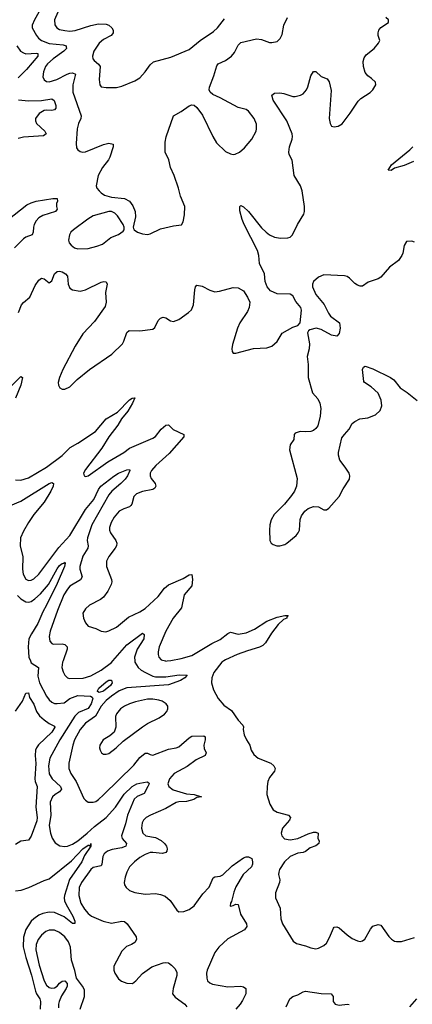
# Model space of a CAD drawing. Header units: inches. Extents: x 1550315 to 1685896, y 510706 to 640504.
# Tile 331 of 452: x 1624782 to 1627814, y 607349 to 614952. Entities that reach past the tile are written whole.
import ezdxf

# ---------------------------------------------------------------- set-up
doc = ezdxf.new("R2010")
doc.units = ezdxf.units.IN
doc.header["$MEASUREMENT"] = 0
doc.layers.add('B6620', color=7, linetype='Continuous')
doc.layers.add('B6621', color=7, linetype='Continuous')

msp = doc.modelspace()

# ---------------------------------------------------------------- linework, layer by layer
at = {"layer": 'B6620', "color": 5}
for points, elevation in [([(1624864.1, 610000), (1624870, 609985.2), (1624926, 609950), (1624921.5, 609881.5), (1624934.3, 609830), (1624990, 609727.4), (1625010, 609699), (1625030, 609681.2), (1625050, 609672.7), (1625070, 609670.9), (1625124.5, 609675.5), (1625169.8, 609710), (1625230, 609734.3), (1625329, 609729), (1625341.6, 609721.6), (1625346.7, 609710), (1625334.8, 609670), (1625310, 609633.9), (1625236.9, 609603.1), (1625206.9, 609573.1), (1625090.6, 609390), (1625013.9, 609250), (1625003.7, 609190), (1625009, 609129), (1625032.9, 609090), (1625098.2, 609030), (1625104.4, 609010), (1625090.3, 608990), (1625056.9, 608970), (1625035.5, 608950), (1625017.5, 608910), (1625021, 608810), (1625010.2, 608730), (1625020.7, 608670), (1625032.6, 608632.6), (1625055, 608595), (1625091.2, 608571.2), (1625130, 608566.2), (1625150, 608569.3), (1625190, 608586.1), (1625230, 608612.1), (1625303.2, 608670), (1625358.9, 608721.1), (1625450, 608790.1), (1625521.3, 608870), (1625589.6, 608970.4), (1625649.6, 609030.4), (1625686.9, 609050), (1625710, 609056.4), (1625767, 609067), (1625779.2, 609059.2), (1625780.8, 609050), (1625772.4, 609030), (1625743.2, 608976.8), (1625690, 608953.8), (1625666.9, 608933.1), (1625614.3, 608810), (1625598.6, 608741.4), (1625569.3, 608650), (1625571.9, 608630), (1625606.3, 608590), (1625602, 608570), (1625570, 608556.2), (1625495.9, 608544.1), (1625460.3, 608530), (1625434.9, 608510), (1625423, 608490), (1625416.3, 608430), (1625410, 608418.9), (1625350, 608405.6), (1625330, 608388.6), (1625259.4, 608290), (1625242.3, 608250), (1625238, 608190), (1625253.7, 608130), (1625282.1, 608082.1), (1625311.8, 608050), (1625337.6, 608030), (1625425.7, 607990), (1625490, 607976), (1625570, 607991.7), (1625590, 607988.2), (1625612.2, 607970), (1625680.7, 607870), (1625684, 607850), (1625670, 607826), (1625646, 607810), (1625606, 607794), (1625570, 607759.3), (1625510, 607642), (1625508.8, 607611.2), (1625516.9, 607590), (1625546.1, 607546.1), (1625567.8, 607527.8), (1625610, 607511.1), (1625652.3, 607510), (1625679.6, 607530), (1625730, 607586.4), (1625802.2, 607637.8), (1625890, 607669.2), (1625910, 607672.6), (1625930, 607667.7), (1625955.3, 607650), (1625982.5, 607622.5), (1625995, 607595), (1625995.8, 607570), (1625965.8, 607470), (1625962.7, 607430), (1625982.7, 607402.7), (1626058.4, 607350), (1626073, 607330)], 540), ([(1625117, 610000), (1625113.6, 609990), (1625107.9, 609950), (1625116.7, 609916.7), (1625130.3, 609890.3), (1625150, 609870.5), (1625165.2, 609865.2), (1625272, 609868), (1625330, 609885.2), (1625410, 609928.1), (1625490, 609987), (1625501.4, 610000)], 560), ([(1625670.1, 610000), (1625670.9, 609990), (1625697.7, 609950), (1625719.7, 609930), (1625752.1, 609910), (1625810, 609882.8), (1625830, 609878), (1625910, 609878.2), (1626014.1, 609894.1), (1626076, 609890), (1626057.3, 609870), (1626022.4, 609850), (1625930, 609815.3), (1625610, 609793.3), (1625551.1, 609770), (1625490, 609729.4), (1625450, 609694), (1625410.1, 609650), (1625367.3, 609572.7), (1625290, 609519.5), (1625247.9, 609470), (1625205, 609390), (1625191.4, 609350), (1625160.2, 609210), (1625160.6, 609170), (1625175.9, 609130), (1625217.5, 609070), (1625278.4, 608938.4), (1625290, 608923.8), (1625310, 608910.4), (1625350, 608908.5), (1625370, 608915.8), (1625390, 608930.4), (1625430, 608967.4), (1625664.2, 609195.7), (1625710, 609253.6), (1625750, 609288.9), (1625770, 609288.7), (1625790, 609276.5), (1625810, 609272.6), (1625930, 609319.7), (1625990, 609328.3), (1626010, 609336.2), (1626090, 609407.6), (1626110, 609418.3), (1626203.1, 609423.1), (1626215.2, 609415.2), (1626214.2, 609390), (1626203.2, 609350), (1626205.3, 609325.3), (1626221.1, 609290), (1626214.9, 609270), (1626144.3, 609235.7), (1626074.4, 609185.6), (1625975.2, 609130), (1625937.6, 609090), (1625926.9, 609050), (1625932.6, 609030), (1625966.1, 609006.1), (1626070, 608974.6), (1626128.4, 608968.4), (1626184.7, 608950), (1626150, 608944.5), (1626125.7, 608930), (1626070, 608913.6), (1626010, 608911.2), (1625990, 608906.2), (1625910, 608861.1), (1625792.7, 608810), (1625759.3, 608790), (1625737, 608770), (1625726.9, 608750), (1625721.3, 608710), (1625731.8, 608670), (1625756.3, 608650), (1625830, 608635.9), (1625873.2, 608613.2), (1625900.6, 608590), (1625915.9, 608570), (1625921.7, 608550), (1625917.2, 608530), (1625910, 608522), (1625885.5, 608514.5), (1625810, 608522.2), (1625790, 608519.8), (1625750, 608506.6), (1625710, 608482.8), (1625667.7, 608450), (1625629, 608410), (1625609, 608370), (1625595.6, 608330), (1625588.8, 608288.8), (1625592.4, 608270), (1625604.9, 608250), (1625630, 608228.7), (1625670, 608211.7), (1625750, 608198.9), (1625830, 608204.9), (1625870, 608197.6), (1625904.2, 608184.2), (1625944.9, 608150), (1625994.7, 608074.7), (1626010, 608063.8), (1626050, 608065.7), (1626090, 608080.8), (1626130, 608110.2), (1626197.3, 608202.7), (1626245.8, 608254.2), (1626275.1, 608324.9), (1626288, 608332), (1626330, 608339), (1626350, 608348.6), (1626422.5, 608417.5), (1626510, 608479.6), (1626530, 608487.4), (1626550, 608488.5), (1626574, 608474), (1626580.9, 608450), (1626580.8, 608430), (1626571.3, 608410), (1626506.4, 608350), (1626450, 608255.6), (1626435.5, 608215.5), (1626418.7, 608141.3), (1626410.8, 608130), (1626408.4, 608110), (1626410, 608107.3), (1626430, 608110.8), (1626450, 608123), (1626470, 608118.8), (1626485.9, 608045.9), (1626533.1, 607970), (1626536.5, 607950), (1626517.1, 607922.9), (1626390, 607854.2), (1626318.9, 607790), (1626290, 607749.5), (1626230, 607613.2), (1626224.9, 607590), (1626226.4, 607550), (1626233.4, 607530), (1626250, 607513.4), (1626270, 607504.4), (1626390, 607484.2), (1626490, 607488.9), (1626510, 607484.9), (1626528.2, 607470), (1626527.4, 607430), (1626502, 607378), (1626483.8, 607350), (1626450.4, 607310)], 560), ([(1625907.2, 610000), (1625910, 609999.1), (1625920.3, 610000)], 580), ([(1626357.7, 610000), (1626343.9, 609990), (1626281.3, 609910), (1626264.9, 609870), (1626262.6, 609830), (1626277.7, 609777.7), (1626315.5, 609710), (1626358, 609658), (1626417.4, 609617.4), (1626470, 609544), (1626504.5, 609504.5), (1626510.4, 609490.4), (1626508, 609470), (1626515.8, 609430), (1626534, 609390), (1626559.5, 609350), (1626570.4, 609310), (1626590, 609277.3), (1626624, 609250), (1626722, 609210), (1626744.4, 609190), (1626754.4, 609170), (1626748.5, 609150), (1626710, 609099.5), (1626699, 609070), (1626692.6, 609030), (1626691.7, 608970), (1626714.1, 608894.1), (1626740.5, 608850), (1626771.4, 608831.4), (1626858.8, 608810), (1626873, 608790), (1626864.4, 608770), (1626812, 608710), (1626802, 608670), (1626806.7, 608650), (1626827.1, 608627.1), (1626870, 608619.8), (1626931.1, 608628.9), (1627010, 608665.2), (1627050, 608677.3), (1627070, 608678.7), (1627087.3, 608670), (1627084.9, 608630), (1627093.4, 608610), (1627092.4, 608590), (1627068.1, 608571.9), (1627024.2, 608555.8), (1626990, 608528.6), (1626970, 608520.8), (1626930, 608516.1), (1626871.8, 608490), (1626826.5, 608450), (1626788.8, 608390), (1626782, 608370), (1626781.3, 608350), (1626790.3, 608310.3), (1626789, 608290), (1626757.7, 608210), (1626757.7, 608170), (1626793.1, 608090), (1626798.9, 608010), (1626810.3, 607970), (1626895.1, 607835.1), (1626919, 607819), (1626990, 607800.4), (1627030, 607783.8), (1627070, 607778), (1627090, 607783), (1627130, 607803), (1627150, 607822), (1627175.2, 607864.8), (1627204.4, 607935.6), (1627210, 607944), (1627230, 607948.2), (1627250, 607938.7), (1627310, 607886), (1627350, 607857.4), (1627390, 607838), (1627410, 607834), (1627430, 607839.5), (1627447.3, 607852.8), (1627490, 607927.7), (1627508.5, 607951.5), (1627550, 607965.5), (1627570, 607959.1), (1627632, 607872), (1627652.2, 607852.2), (1627677.5, 607837.5), (1627693, 607833), (1627730, 607833.4), (1627830, 607864.9)], 580), ([(1624750, 609611.3), (1624804, 609690), (1624830, 609751.3), (1624850, 609754), (1624858.7, 609718.7), (1624890, 609665.5), (1624911.5, 609610), (1624935.6, 609575.6), (1624970, 609544.8), (1625010, 609516.9), (1625050, 609497), (1625054.2, 609490), (1625030, 609449.8), (1624926.7, 609353.2), (1624911.4, 609330), (1624904.6, 609310), (1624901.2, 609270), (1624907.4, 609207.4), (1624898, 609090), (1624900.9, 609070), (1624917, 609030), (1624906.1, 608870), (1624917, 608790), (1624913.4, 608766.6), (1624870, 608647.3), (1624850, 608616.9), (1624790, 608608), (1624750, 608582.6)], 520), ([(1624750, 608223.9), (1624793.6, 608230), (1624852.8, 608250), (1624970, 608306), (1625010, 608317.6), (1625182.8, 608457.2), (1625270, 608548.4), (1625310, 608576.5), (1625318, 608578), (1625329, 608571), (1625330.7, 608590), (1625330.2, 608570), (1625283.2, 608496.8), (1625260.6, 608450), (1625167, 608313), (1625128.1, 608190), (1625124.7, 608170), (1625127.4, 608147.4), (1625139.5, 608119.5), (1625193.3, 608030), (1625208.1, 607991.9), (1625206.8, 607973.2), (1625190, 607973), (1625124, 608024), (1625050, 608057.2), (1625010, 608060.1), (1624961.7, 608050), (1624930, 608036.7), (1624891, 608010), (1624870.9, 607990), (1624830, 607927.2), (1624811.6, 607868.4), (1624807.8, 607792.2), (1624827.9, 607710), (1624874, 607574), (1624903.5, 607450), (1624911, 607430), (1624936.3, 607390), (1624942.3, 607370), (1624938.7, 607310)], 520), ([(1625249.8, 607310.2), (1625281.3, 607410), (1625281, 607461), (1625267, 607490), (1625220.7, 607550), (1625208.2, 607610), (1625181.6, 607690), (1625173.6, 607790), (1625158.2, 607830), (1625130, 607868.6), (1625090, 607902.4), (1625050, 607921.1), (1625010, 607921.1), (1624984.2, 607910), (1624950, 607882.4), (1624925.4, 607850), (1624909.6, 607810.4), (1624906.7, 607770), (1624932.2, 607650), (1624970, 607530.3), (1624990, 607495.6), (1625010, 607478.6), (1625030, 607472.6), (1625050, 607476), (1625071, 607489), (1625090, 607512.4), (1625110, 607528), (1625130.3, 607530.3), (1625147.3, 607510), (1625148, 607490), (1625140.4, 607470), (1625105.2, 607414.8), (1625086.9, 607370), (1625080.2, 607350), (1625080.5, 607320.5)], 540), ([(1626840.4, 607330), (1626868.7, 607391.3), (1626890, 607408.5), (1626930, 607423.1), (1626970, 607445.3), (1626990, 607448.9), (1627110, 607432.8), (1627188.3, 607428.3), (1627203, 607410), (1627202, 607370), (1627217.3, 607350), (1627250, 607342.8), (1627314, 607350), (1627326.8, 607346.8)], 560), ([(1627795.1, 607330), (1627850, 607390.4)], 560)]:
    msp.add_lwpolyline(points, dxfattribs=dict(at, elevation=elevation))
for points, elevation in [([(1625395.5, 609755.5), (1625383, 609763), (1625381.6, 609770), (1625393, 609790), (1625450, 609838.2), (1625470, 609850.9), (1625491.2, 609851.2), (1625495.2, 609830), (1625482, 609810), (1625430, 609766.4)], 540), ([(1625770, 609705.6), (1625675.1, 609684.9), (1625630, 609669.7), (1625590, 609651.1), (1625561.3, 609630), (1625530, 609591.8), (1625522.3, 609570), (1625523.6, 609490), (1625510.3, 609449.7), (1625478.7, 609421.3), (1625427.7, 609390), (1625400.5, 609350), (1625398, 609330), (1625402, 609310), (1625414.8, 609290), (1625430, 609279.1), (1625450, 609279.1), (1625470, 609286), (1625526.6, 609330), (1625580.1, 609379.9), (1625729.1, 609490.9), (1625770, 609518.3), (1625859.7, 609560.3), (1625899, 609590), (1625917.2, 609610), (1625926, 609630), (1625926, 609650), (1625912.3, 609670), (1625881.2, 609690), (1625856.8, 609696.8), (1625810, 609705.3)], 580)]:
    msp.add_lwpolyline(points, close=True, dxfattribs=dict(at, elevation=elevation))
at = {"layer": 'B6621', "color": 5}
for points, elevation in [([(1624964.2, 615070), (1624895, 614950), (1624878, 614910), (1624879.2, 614890), (1624911.9, 614830), (1624928.2, 614808.2), (1624950.1, 614790.1), (1625009.1, 614769.1), (1625116.7, 614756.8), (1625139.5, 614750), (1625141.4, 614741.4), (1625142.4, 614730), (1625122.6, 614710), (1625040.6, 614650), (1624996.3, 614610), (1624981.8, 614590), (1624964.7, 614550), (1624960.2, 614510), (1624970, 614486.4), (1624990, 614473.4), (1625010, 614472.4), (1625069.6, 614490), (1625147.5, 614532.5), (1625170, 614540.1), (1625190, 614542.3), (1625211.6, 614531.6), (1625191.4, 614450), (1625191.7, 614391.7), (1625257.2, 614210), (1625254.2, 614190), (1625235.8, 614150), (1625226, 614110), (1625217.1, 613997.1), (1625221.7, 613961.7), (1625230, 613946.8), (1625250, 613933.4), (1625268.6, 613928.6), (1625290, 613930.4), (1625430, 613988.9), (1625470, 613997.4), (1625502.8, 613990), (1625504.9, 613970), (1625477.5, 613890), (1625467.3, 613870), (1625420.2, 613810), (1625387.2, 613750), (1625372, 613670), (1625378.4, 613650), (1625394.4, 613630), (1625410, 613614.4), (1625437.5, 613597.5), (1625490, 613582), (1625590, 613571.7), (1625630.4, 613550), (1625655.1, 613515.1), (1625673.1, 613470), (1625674.9, 613430), (1625658.8, 613350), (1625660.7, 613340.7), (1625664.7, 613330), (1625692.4, 613312.4), (1625730, 613297.1), (1625770, 613292.7), (1625790, 613297.1), (1625870, 613338), (1625970, 613360.4), (1626032, 613368), (1626045.2, 613390), (1626054, 613446), (1626056.9, 613510), (1626022.9, 613590), (1626009.5, 613650), (1625974, 613750), (1625945.6, 613810), (1625932.7, 613870), (1625906, 613930), (1625906.3, 614006.3), (1625912.5, 614047.5), (1625970, 614210.8), (1626030, 614242.8), (1626090, 614286.8), (1626110, 614294.8), (1626130, 614290.7), (1626150, 614274), (1626193.8, 614213.8), (1626273.8, 614050), (1626302.1, 614002.1), (1626370, 613933.7), (1626410, 613915.6), (1626430, 613911.8), (1626445.6, 613914.4), (1626479.3, 613930), (1626518.6, 613961.4), (1626574.5, 614030), (1626607, 614090), (1626611.8, 614110), (1626610, 614146), (1626591.8, 614190), (1626550, 614246), (1626530, 614258.4), (1626470, 614275.1), (1626330, 614349.7), (1626273.2, 614373.2), (1626253.5, 614393.5), (1626246.3, 614410), (1626246.6, 614430), (1626282.4, 614517.6), (1626304.4, 614595.6), (1626315.1, 614610), (1626370, 614636), (1626416.3, 614670), (1626440.7, 614699.3), (1626470, 614755.5), (1626490, 614775.8), (1626610, 614804.9), (1626650, 614799.3), (1626710, 614774.9), (1626730, 614774.9), (1626770, 614783), (1626794.1, 614805.9), (1626810, 614838), (1626823, 614910), (1626850.7, 614969.3)], 640), ([(1624772.8, 612690), (1624796, 612750), (1624810.7, 612769.3), (1624860.7, 612810), (1624900, 612900), (1624930, 612940.5), (1624950, 612954.9), (1624972, 612952), (1625010, 612918.8), (1625030, 612936), (1625051.3, 612988.7), (1625070, 613008), (1625090, 613010.3), (1625110, 613004.6), (1625136.4, 612990), (1625150.2, 612970.2), (1625154.9, 612910), (1625170, 612878), (1625190, 612866.4), (1625250, 612855.5), (1625290, 612865.3), (1625410, 612926.3), (1625431.5, 612931.5), (1625450, 612926.8), (1625457, 612910), (1625444.8, 612844.8), (1625450.3, 612770), (1625442.8, 612737.2), (1625359.6, 612620.4), (1625270, 612525.1), (1625211.3, 612430), (1625116, 612250), (1625090.4, 612190), (1625079.1, 612150), (1625080.7, 612130), (1625091.3, 612110), (1625110, 612098.8), (1625130, 612099.1), (1625170, 612118), (1625226.8, 612173.2), (1625320.5, 612250), (1625492.8, 612370), (1625575.1, 612450), (1625586.8, 612470), (1625610, 612536.3), (1625627.6, 612552.4), (1625710, 612550.2), (1625810, 612562), (1625825.1, 612574.9), (1625851.5, 612628.5), (1625870, 612647.4), (1625890, 612654.7), (1625910, 612650.3), (1625945.6, 612625.6), (1625970, 612622), (1626010, 612636.2), (1626085.1, 612690), (1626107.5, 612712.5), (1626124.5, 612750), (1626133.1, 612866.9), (1626139.3, 612890), (1626150, 612902.8), (1626190, 612894.6), (1626250, 612863.6), (1626290, 612850.3), (1626325.2, 612854.8), (1626430, 612885.2), (1626470, 612881.7), (1626510, 612857.1), (1626542.4, 612810), (1626558.4, 612770), (1626554.4, 612730), (1626541.1, 612698.9), (1626481.6, 612610), (1626463, 612570), (1626424.5, 612444.5), (1626420.7, 612410), (1626422.8, 612390), (1626430, 612378), (1626450, 612376), (1626587.7, 612412.3), (1626690, 612419.3), (1626729.6, 612430.4), (1626770, 612467.7), (1626810, 612530.8), (1626890, 612578.8), (1626929.3, 612590.7), (1626948.7, 612610), (1626959, 612710), (1626953.2, 612730), (1626915.1, 612775.1), (1626890, 612819.3), (1626870, 612833), (1626770, 612834.3), (1626718.5, 612858.5), (1626693.3, 612890), (1626678.7, 612930), (1626673, 612990), (1626633.1, 613070), (1626629.8, 613130), (1626619.5, 613170), (1626516.5, 613370), (1626500.8, 613410), (1626483, 613477), (1626482.7, 613510), (1626490, 613517.3), (1626510, 613508), (1626550, 613471.4), (1626650, 613344.9), (1626684.7, 613310), (1626710, 613291.1), (1626750, 613272.4), (1626794.9, 613265.1), (1626853, 613267), (1626870, 613273.4), (1626889.7, 613290.3), (1626926.9, 613370), (1626976.3, 613450), (1626981.3, 613470), (1626982, 613510), (1626964.2, 613630), (1626949.6, 613670), (1626901, 613750), (1626886.2, 613866.2), (1626863.9, 613910), (1626859.8, 613930), (1626865.7, 613970), (1626886, 614030), (1626888.8, 614050), (1626885, 614070), (1626845, 614170), (1626740.3, 614330), (1626729.7, 614370.3), (1626750, 614383.8), (1626790, 614387.2), (1626822.3, 614382.3), (1626890, 614358.4), (1626910, 614358.4), (1626950, 614368.4), (1626970, 614380.4), (1626996.9, 614410), (1627007.8, 614432.2), (1627030, 614517.3), (1627050, 614550.8), (1627070, 614550.7), (1627110, 614514), (1627155.5, 614495.5), (1627172.4, 614472.4), (1627186.1, 614406.1), (1627173, 614190), (1627180.5, 614150), (1627190, 614131), (1627210, 614123.8), (1627242, 614130), (1627271, 614149), (1627333.3, 614230), (1627396.2, 614323.8), (1627416.9, 614343.1), (1627489.2, 614390), (1627509.2, 614410), (1627533.2, 614450), (1627529, 614470), (1627499.1, 614499.1), (1627470, 614519.5), (1627450, 614543.7), (1627436.5, 614590), (1627433.3, 614630), (1627442.4, 614657.6), (1627458.6, 614681.4), (1627519.1, 614730), (1627553.5, 614770), (1627562, 614790), (1627551.1, 614831.1), (1627549.8, 614850), (1627555.4, 614870), (1627570, 614890.4), (1627629.3, 614930), (1627629.3, 614950), (1627609.3, 614970)], 620), ([(1625075.5, 615010), (1625050.2, 614950), (1625053.5, 614913.5), (1625067.6, 614890), (1625090, 614877.2), (1625130, 614867.8), (1625170, 614864.4), (1625210, 614869.5), (1625330, 614907.2), (1625390, 614920.2), (1625450, 614917.6), (1625470.4, 614910), (1625494.4, 614890), (1625503.7, 614870), (1625503.7, 614850), (1625498.2, 614841.8), (1625488.4, 614830), (1625430, 614798), (1625396.5, 614770), (1625353.1, 614710), (1625343.6, 614670), (1625347.9, 614650), (1625356.6, 614636.6), (1625389.4, 614609.4), (1625402.4, 614590), (1625394.9, 614490), (1625399.5, 614450), (1625410, 614433.4), (1625450, 614427.2), (1625530, 614428.5), (1625570, 614439.3), (1625670, 614479.5), (1625710, 614503.7), (1625750, 614548.7), (1625790, 614603.8), (1625814, 614626), (1625950, 614663.2), (1626090, 614720.8), (1626174.8, 614790), (1626278.7, 614861.3), (1626310.4, 614889.6), (1626362.4, 614957.6)], 660), ([(1624759.8, 614750), (1624789.2, 614710), (1624810, 614695.4), (1624830, 614689.5), (1624912.6, 614692.6), (1624921.6, 614690), (1624922.9, 614670), (1624833.7, 614566.3), (1624770, 614502.3)], 620), ([(1624771.9, 614331.9), (1624850, 614326.1), (1624950, 614328.2), (1625030, 614340.6), (1625048.8, 614328.8), (1625062, 614290), (1625060.7, 614270), (1625050, 614255.1), (1625030, 614250.7), (1624990, 614254.1), (1624970, 614249.9), (1624932.9, 614227.1), (1624904.8, 614190), (1624903.2, 614170), (1624912.5, 614150), (1624975.8, 614090), (1624987, 614070), (1624965.4, 614054.6), (1624810, 614045), (1624770, 614034.8)], 620), ([(1627824.3, 613855.7), (1627750, 613825.2), (1627675.6, 613804.4), (1627650, 613788.3), (1627628.7, 613790), (1627652.7, 613830), (1627794.1, 613945.9), (1627817.8, 613970)], 580), ([(1624690, 613407), (1624838, 613522), (1624870, 613537.6), (1624910, 613549.4), (1625038, 613570), (1625070.8, 613570), (1625074, 613550), (1625067.1, 613532.9), (1625065.3, 613510), (1625070.4, 613490), (1625059.1, 613470), (1624960.5, 613439.5), (1624930, 613422), (1624910, 613398.2), (1624894.3, 613370), (1624888.1, 613350), (1624886.4, 613310), (1624877.6, 613290), (1624830, 613272.9), (1624810, 613260.7), (1624741.9, 613190)], 620), ([(1627830, 613234.5), (1627810, 613240.9), (1627770, 613239), (1627750.6, 613209.4), (1627740.4, 613150), (1627732.4, 613130), (1627706.6, 613093.4), (1627637.8, 613042.2), (1627570, 612963.6), (1627550, 612951.5), (1627474, 612926), (1627430, 612895.1), (1627410, 612894), (1627390, 612900.7), (1627370, 612914.5), (1627330, 612956.2), (1627310, 612969.6), (1627290, 612974.7), (1627130, 612980.5), (1627090, 612963.5), (1627050, 612929.3), (1627042.3, 612910), (1627042.7, 612890), (1627070, 612830.5), (1627132.3, 612752.3), (1627165.8, 612685.8), (1627182.4, 612662.4), (1627252, 612612), (1627258, 612570), (1627250, 612528.7), (1627230, 612509.3), (1627190, 612515.1), (1627110, 612559.3), (1627070.9, 612569.1), (1627022, 612558), (1627011.1, 612548.9), (1627005.4, 612534.6), (1627018.8, 612450), (1627017.3, 612410), (1627003, 612350), (1627010.5, 612289.5), (1627008.4, 612190), (1627043, 612070), (1627084.7, 612024.7), (1627100.5, 611990), (1627108, 611950), (1627101.6, 611890), (1627083.4, 611816.6), (1627070, 611794), (1627050, 611779), (1627030, 611773.2), (1626990, 611769), (1626947.1, 611772.9), (1626910, 611758), (1626902, 611750), (1626898, 611710), (1626871, 611670), (1626866, 611630), (1626924.9, 611410), (1626920.7, 611350), (1626904, 611310), (1626882, 611278), (1626826.8, 611210), (1626747.7, 611130), (1626723.8, 611090), (1626714.4, 611050), (1626710.4, 611009.6), (1626713.4, 610930), (1626724, 610910), (1626738.8, 610898.8), (1626768.5, 610888.5), (1626790, 610888.2), (1626830, 610899.3), (1626846, 610910), (1626916, 610970), (1626933.2, 610990), (1626943.7, 611010), (1626947.9, 611092.1), (1626959.3, 611120.7), (1626983.8, 611156.2), (1627010, 611177.1), (1627050, 611193), (1627090, 611190.7), (1627130, 611166.8), (1627150, 611166.8), (1627170, 611180.7), (1627249.5, 611270), (1627280.9, 611330), (1627330, 611404.7), (1627332.7, 611430), (1627325.2, 611450), (1627296.6, 611496.6), (1627254, 611550), (1627244, 611590), (1627244, 611610), (1627270, 611722), (1627289, 611750), (1627326, 611790), (1627350, 611834.8), (1627369.6, 611850.4), (1627409.6, 611870.4), (1627470, 611878), (1627530, 611900.4), (1627565.6, 611934.4), (1627578.5, 611970), (1627574.5, 612014.5), (1627550, 612067), (1627496.2, 612116.2), (1627444, 612150), (1627439.3, 612159.3), (1627429.2, 612250), (1627438, 612270), (1627450, 612276), (1627510, 612256.3), (1627644.9, 612190), (1627670.5, 612170), (1627719.3, 612110), (1627773.4, 612073.4), (1627850.6, 612010.6)], 620), ([(1624630, 612033.9), (1624790, 612197), (1624804, 612190), (1624791, 612130), (1624750.1, 612030)], 580), ([(1624750, 611398.4), (1624790, 611395.3), (1624850, 611412.9), (1624990, 611496.8), (1625110, 611587), (1625170.4, 611649.6), (1625230, 611681.6), (1625367, 611773), (1625449.4, 611870.6), (1625537.5, 611922.4), (1625630, 612015.2), (1625650, 612030.2), (1625670, 612033), (1625651.7, 611990), (1625617.1, 611930), (1625569, 611871), (1625539.7, 611820.3), (1625471.3, 611730), (1625415.8, 611644.2), (1625290, 611478.4), (1625274.9, 611450), (1625278.8, 611430), (1625290, 611423.8), (1625310, 611430.5), (1625461.5, 611538.5), (1625585.6, 611610), (1625630, 611644), (1625810, 611720.3), (1625830, 611733.4), (1625875.4, 611790), (1625910, 611821.1), (1625930, 611823.8), (1625967, 611787), (1626050.5, 611750), (1626048.8, 611730), (1625936.8, 611603.2), (1625832.8, 611510), (1625798.6, 611470), (1625789.2, 611450), (1625789.1, 611430), (1625798.3, 611410), (1625827.4, 611370), (1625832.9, 611350), (1625826.3, 611333.7), (1625810, 611324.2), (1625730, 611308.3), (1625683.6, 611290), (1625663.9, 611270), (1625648.5, 611211.5), (1625640.4, 611199.6), (1625630.1, 611189.9), (1625584.8, 611175.2), (1625550, 611155.6), (1625511.3, 611110), (1625487.3, 611070), (1625475.5, 611030), (1625475.8, 611010), (1625482, 610990), (1625523.6, 610930), (1625531.2, 610910), (1625529.2, 610890), (1625519.7, 610870), (1625470, 610806), (1625452.6, 610770), (1625451.5, 610730), (1625490.2, 610630.2), (1625493, 610610), (1625489.2, 610590), (1625462.2, 610537.8), (1625430, 610493.3), (1625405.1, 610474.9), (1625320.7, 610430), (1625290, 610402.7), (1625270.5, 610370), (1625274.9, 610330), (1625290, 610294.8), (1625311, 610270), (1625370, 610250.5), (1625412, 610230), (1625446.2, 610226.2), (1625470, 610232.4), (1625530, 610262), (1625623, 610337), (1625710, 610379.6), (1625750, 610405.2), (1625850, 610496.9), (1625899, 610561), (1625930, 610587.3), (1626043.7, 610636.3), (1626090, 610666), (1626110, 610667.3), (1626117.1, 610630), (1626110, 610580.7), (1626052.3, 610510), (1626031.1, 610410), (1625966, 610330), (1625910, 610229.5), (1625858.5, 610110), (1625850.3, 610070), (1625850.3, 610050), (1625857.6, 610030), (1625875.5, 610010), (1625907.2, 610000)], 580), ([(1624710, 611200.9), (1624790, 611234.8), (1625010, 611370.2), (1625030, 611377.4), (1625041.6, 611370), (1625040.2, 611350), (1625021.4, 611310), (1624970, 611226.4), (1624890.9, 611130), (1624850, 611069.7), (1624810, 611002), (1624787.9, 610950), (1624784.7, 610890), (1624804.8, 610804.8), (1624803.8, 610710), (1624808.3, 610670), (1624830, 610632.7), (1624850, 610622), (1624870, 610624.6), (1624890, 610634.6), (1624930, 610670.3), (1625084.4, 610875.6), (1625168.6, 610970), (1625290.5, 611170), (1625353.1, 611246.9), (1625390, 611323.2), (1625409.2, 611350), (1625510, 611427.9), (1625545.1, 611450), (1625610, 611476.9), (1625630, 611477.3), (1625633.1, 611470), (1625613.8, 611430), (1625595.5, 611404.5), (1625563.1, 611370), (1625492.1, 611310), (1625470, 611281.8), (1625338.4, 611050), (1625305.1, 610950), (1625303.6, 610930), (1625310.2, 610890), (1625307, 610870), (1625270.1, 610810), (1625245.5, 610730), (1625245.5, 610710), (1625264.9, 610650), (1625252.3, 610627.7), (1625170, 610576.5), (1625150, 610554), (1625123, 610510), (1625072.9, 610390), (1625017.8, 610230), (1625010.2, 610190), (1625014.1, 610154.1), (1625030, 610134.4), (1625041, 610130), (1625110, 610131.8), (1625130, 610126.9), (1625149, 610110), (1625148.4, 610090), (1625117, 610000)], 560), ([(1624764.6, 610504.6), (1624790, 610480.5), (1624830, 610457.3), (1624850, 610454.4), (1624870, 610460.1), (1624899.7, 610480.3), (1624941.3, 610518.7), (1625003.9, 610590), (1625070, 610711.3), (1625090, 610735.9), (1625110, 610753), (1625125.1, 610754.9), (1625130, 610762.8), (1625134, 610754), (1625128.8, 610730), (1625070, 610599.3), (1624990, 610430.8), (1624960.1, 610379.9), (1624921.6, 610290), (1624872.6, 610210), (1624853.3, 610170), (1624846.4, 610110), (1624852.2, 610030), (1624864.1, 610000)], 540), ([(1625920.3, 610000), (1625950, 610002.6), (1626030, 610018.9), (1626110, 610043.2), (1626264.7, 610135.3), (1626330, 610166), (1626390, 610213), (1626410, 610222.2), (1626470, 610207.1), (1626530, 610218.4), (1626594.3, 610245.7), (1626690, 610308), (1626770, 610338.7), (1626830, 610350.7), (1626854, 610350), (1626843.6, 610336.4), (1626844.7, 610330), (1626818.8, 610321.2), (1626777.4, 610282.6), (1626725.3, 610214.7), (1626680, 610140), (1626660.8, 610119.2), (1626634.7, 610105.3), (1626540.7, 610079.3), (1626461.5, 610050), (1626371.6, 610010), (1626357.7, 610000)], 580), ([(1625501.4, 610000), (1625610, 610123.7), (1625730, 610214.4), (1625743.9, 610203.9), (1625739.5, 610170), (1625688.9, 610091.1), (1625667.6, 610030), (1625670.1, 610000)], 560)]:
    msp.add_lwpolyline(points, dxfattribs=dict(at, elevation=elevation))
at = {"layer": 'B6621', "color": 5, "elevation": 640}
msp.add_lwpolyline([(1625470, 613469.8), (1625350, 613437.3), (1625307.4, 613412.6), (1625197.6, 613330), (1625178, 613310), (1625166, 613290), (1625159.5, 613250), (1625164.9, 613230), (1625178.4, 613210), (1625204.9, 613190), (1625230, 613182), (1625310, 613186), (1625377.6, 613202.4), (1625421, 613219), (1625486, 613270), (1625546, 613294), (1625581.5, 613318.5), (1625589.2, 613330), (1625589.3, 613350), (1625580.9, 613370), (1625537.3, 613437.3), (1625517.5, 613457.5), (1625490, 613469.8)], close=True, dxfattribs=at)

doc.saveas('drawing.dxf')
